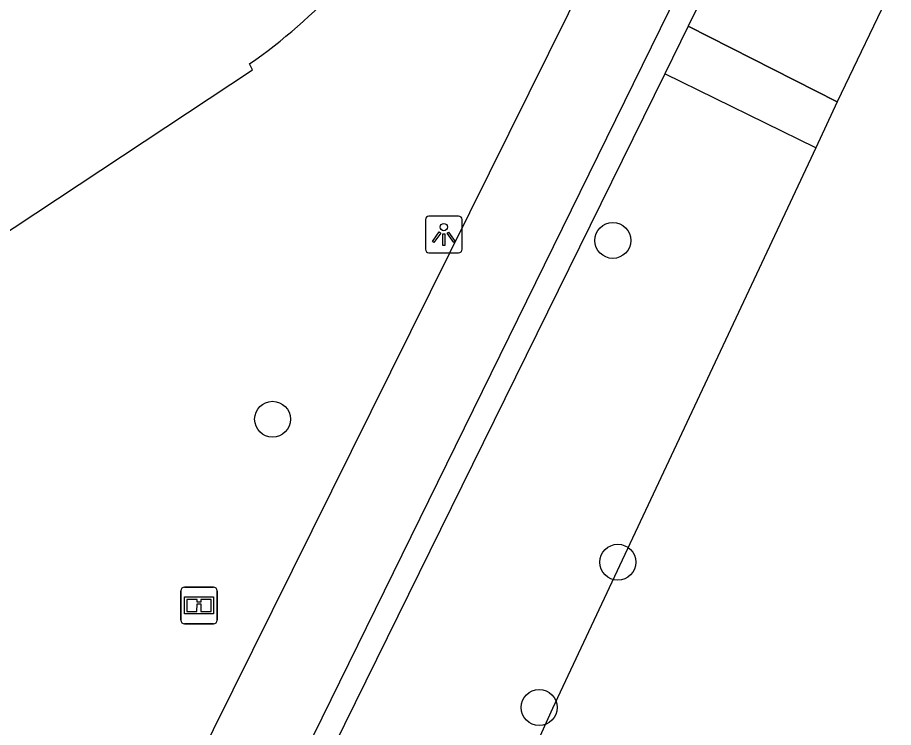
# Model space of a CAD drawing. Extents: x 161087 to 161922, y 382574 to 383873.
# Drawn here: x 161781.85 to 161805.72, y 383099.14 to 383118.49 of the extents above; entities that cross this region are included whole.
import ezdxf

# ---------------------------------------------------------------- set-up
doc = ezdxf.new("R2010")
doc.units = 0
for name, color, linetype in [('IMGEO_Boom', 7, 'Continuous'), ('IMGEO_Groenvoorziening', 7, 'Continuous'), ('IMGEO_Informatiebord', 7, 'Continuous'), ('IMGEO_Kademuur', 7, 'Continuous'), ('IMGEO_Lichtpunt', 7, 'Continuous'), ('IMGEO_Muur', 7, 'Continuous'), ('IMGEO_Pand', 7, 'Continuous'), ('IMGEO_Voetpad_open', 7, 'Continuous'), ('IMGEO_Waterloop', 7, 'Continuous')]:
    doc.layers.add(name, color=color, linetype=linetype)

msp = doc.modelspace()

# ---------------------------------------------------------------- linework, layer by layer
at = {"layer": 'IMGEO_Boom'}
for centre in [(161798.076, 383112.414), (161788.805, 383107.541), (161798.212, 383103.647), (161796.068, 383099.689)]:
    msp.add_circle(centre, 0.489, dxfattribs=at)
at = {"layer": 'IMGEO_Groenvoorziening'}
msp.add_lwpolyline([(161803.606, 383114.94), (161799.49, 383116.954)], dxfattribs=at)
at = {"layer": 'IMGEO_Informatiebord'}
for p, q in [((161786.304, 383102.068), (161786.304, 383102.868)), ((161786.304, 383102.868), (161786.304, 383102.068)), ((161786.404, 383102.968), (161787.194, 383102.968)), ((161787.194, 383102.968), (161786.404, 383102.968)), ((161787.294, 383102.868), (161787.294, 383102.068)), ((161787.294, 383102.068), (161787.294, 383102.868)), ((161787.194, 383101.968), (161786.404, 383101.968)), ((161786.404, 383101.968), (161787.194, 383101.968))]:
    msp.add_line(p, q, dxfattribs=at)
for points in [[(161786.405, 383102.7), (161787.193, 383102.7), (161787.193, 383102.236), (161786.405, 383102.236), (161786.405, 383102.7)], [(161786.47, 383102.635), (161786.47, 383102.301), (161786.745, 383102.301), (161786.746, 383102.514), (161786.85, 383102.515), (161786.851, 383102.301), (161787.128, 383102.301), (161787.128, 383102.635), (161786.852, 383102.635), (161786.852, 383102.555), (161786.746, 383102.555), (161786.746, 383102.635), (161786.47, 383102.635)]]:
    msp.add_lwpolyline(points, dxfattribs=at)
for centre, start, end in [((161786.404, 383102.868), 90, 180), ((161786.404, 383102.868), 90, 180), ((161787.194, 383102.868), 0, 90), ((161787.194, 383102.868), 360, 90), ((161786.404, 383102.068), 180, 270), ((161786.404, 383102.068), 180, 270), ((161787.194, 383102.068), 270, 0), ((161787.194, 383102.068), 270, 0)]:
    msp.add_arc(centre, 0.1, start, end, dxfattribs=at)
at = {"layer": 'IMGEO_Kademuur'}
for points in [[(161801.708, 383121.457), (161800.13, 383118.253)], [(161771.716, 383061.867), (161800.58, 383120.654)], [(161800.13, 383118.253), (161799.49, 383116.954)], [(161799.49, 383116.954), (161770.68, 383058.455), (161769.213, 383053.284)]]:
    msp.add_lwpolyline(points, dxfattribs=at)
at = {"layer": 'IMGEO_Lichtpunt'}
for p, q in [((161792.972, 383112.98), (161792.972, 383112.173)), ((161792.972, 383112.98), (161792.972, 383112.173)), ((161793.874, 383113.075), (161793.066, 383113.075)), ((161793.874, 383113.075), (161793.066, 383113.075)), ((161793.968, 383112.173), (161793.968, 383112.98)), ((161793.968, 383112.173), (161793.968, 383112.98)), ((161793.066, 383112.079), (161793.874, 383112.079)), ((161793.066, 383112.079), (161793.874, 383112.079))]:
    msp.add_line(p, q, dxfattribs=at)
for points in [[(161793.346, 383112.644), (161793.385, 383112.616), (161793.197, 383112.354), (161793.159, 383112.381), (161793.346, 383112.644)], [(161793.558, 383112.616), (161793.596, 383112.643), (161793.783, 383112.381), (161793.744, 383112.353), (161793.558, 383112.616)], [(161793.448, 383112.596), (161793.495, 383112.596), (161793.495, 383112.274), (161793.448, 383112.274), (161793.448, 383112.596)]]:
    msp.add_lwpolyline(points, dxfattribs=at)
msp.add_circle((161793.471, 383112.778), 0.0994, dxfattribs=at)
for centre, start, end in [((161793.066, 383112.98), 90, 180), ((161793.066, 383112.98), 90, 180), ((161793.874, 383112.98), 0, 90), ((161793.874, 383112.98), 0, 90), ((161793.066, 383112.173), 180, 270), ((161793.066, 383112.173), 180, 270), ((161793.874, 383112.173), 270, 0), ((161793.874, 383112.173), 270, 360)]:
    msp.add_arc(centre, 0.0946, start, end, dxfattribs=at)
at = {"layer": 'IMGEO_Muur'}
msp.add_lwpolyline([(161804.191, 383116.187), (161800.13, 383118.253)], dxfattribs=at)
at = {"layer": 'IMGEO_Pand'}
msp.add_lwpolyline([(161761.708, 383099.507), (161788.255, 383117.066), (161788.176, 383117.221)], dxfattribs=at)
msp.add_arc((161779.652, 383129.465), 14.919, 304.8426, 330.3502, dxfattribs=at)
at = {"layer": 'IMGEO_Voetpad_open'}
for points in [[(161797.392, 383119.681), (161773.746, 383071.988), (161769.158, 383074.284)], [(161805.723, 383119.396), (161804.191, 383116.187)], [(161800.13, 383118.253), (161804.191, 383116.187)]]:
    msp.add_lwpolyline(points, dxfattribs=at)
at = {"layer": 'IMGEO_Waterloop'}
for points in [[(161804.191, 383116.187), (161803.606, 383114.94)], [(161803.606, 383114.94), (161796.435, 383099.659), (161787.184, 383079.214), (161784.657, 383073.95), (161778.482, 383059.97), (161774.794, 383050.883), (161772.989, 383050.592)]]:
    msp.add_lwpolyline(points, dxfattribs=at)

doc.saveas('drawing.dxf')
